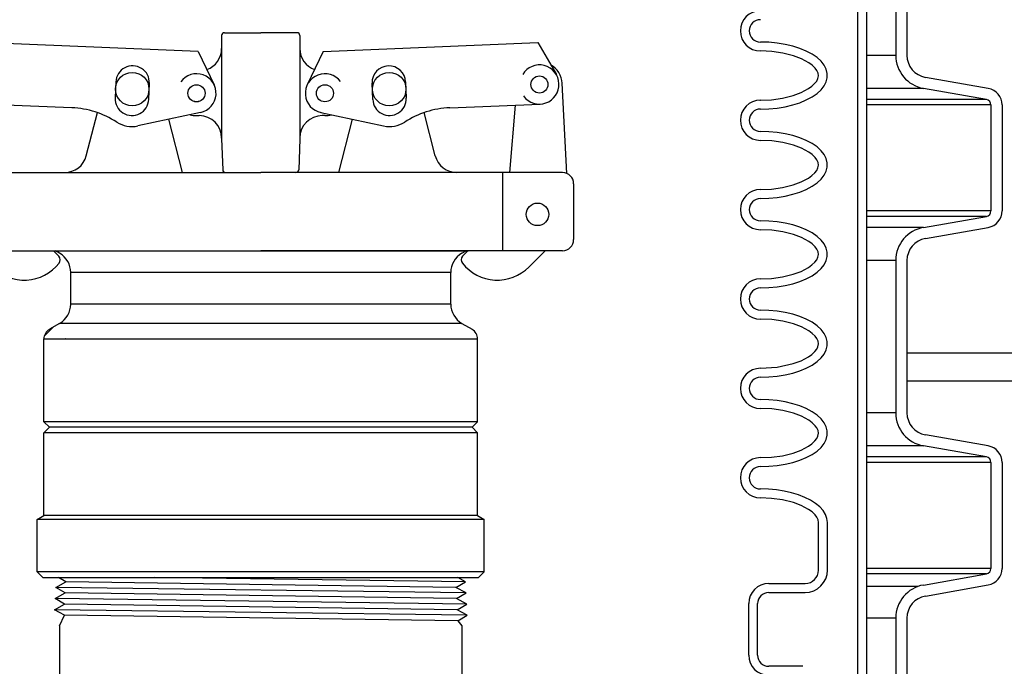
# Model space of a CAD drawing. Extents: x 1529 to 4201, y -422 to 622.
# Tile 365 of 460: x 3521.11 to 3532.12, y 492.29 to 499.52. Entities that reach past the tile are written whole.
import ezdxf

# ---------------------------------------------------------------- set-up
doc = ezdxf.new("R2010")
doc.units = 0
doc.header["$MEASUREMENT"] = 0
for name, color, linetype in [('FILL-CAP', 1, 'CONTINUOUS'), ('GALV-4', 4, 'CONTINUOUS'), ('SPILL-BUCKET', 1, 'CONTINUOUS'), ('SWIVEL-ADAPTOR', 1, 'CONTINUOUS'), ('TANK-SLAB', 6, 'CONTINUOUS')]:
    doc.layers.add(name, color=color, linetype=linetype)

msp = doc.modelspace()

# ---------------------------------------------------------------- linework, layer by layer
at = {"layer": 'FILL-CAP', "linetype": 'Continuous'}
for p, q in [((3523.36421, 499.34331), (3523.36421, 499.19756)), ((3523.39546, 499.37456), (3523.80171, 499.37456)), ((3524.20796, 499.37456), (3523.80171, 499.37456)), ((3524.23921, 499.34331), (3524.23921, 499.19756)), ((3523.10236, 499.16595), (3520.70313, 499.26443)), ((3524.50106, 499.16595), (3526.90029, 499.26443)), ((3526.90029, 499.26443), (3527.10864, 498.90601)), ((3523.10236, 499.16595), (3523.28063, 498.79166)), ((3523.36421, 499.19756), (3523.36421, 498.19756)), ((3524.23921, 499.19756), (3524.23921, 498.18706)), ((3524.50106, 499.16595), (3524.32279, 498.79166)), ((3522.18109, 498.8247), (3522.17371, 498.64485)), ((3522.5484, 498.62947), (3522.55578, 498.80932)), ((3525.05503, 498.62947), (3525.04765, 498.80932)), ((3525.42233, 498.8247), (3525.42971, 498.64485)), ((3527.22443, 497.80259), (3527.17343, 498.80947)), ((3521.68756, 498.53594), (3520.67494, 498.57751)), ((3525.91587, 498.53594), (3526.92849, 498.57751)), ((3526.58677, 497.81206), (3526.65265, 498.56619)), ((3521.85025, 497.99982), (3521.97409, 498.48162)), ((3523.12929, 498.48377), (3522.42687, 498.33218)), ((3523.08321, 498.44756), (3523.11421, 498.44756)), ((3524.47414, 498.48377), (3525.17655, 498.33218)), ((3524.52021, 498.44756), (3524.48921, 498.44756)), ((3525.75318, 497.99982), (3525.62933, 498.48162)), ((3522.92625, 497.81282), (3522.77352, 498.40699)), ((3524.67718, 497.81282), (3524.82991, 498.40699)), ((3523.36421, 498.19756), (3523.36421, 498.18706)), ((3523.36421, 498.18706), (3523.37625, 497.84222)), ((3524.23921, 498.18706), (3524.22717, 497.84222)), ((3524.23921, 498.19756), (3524.23921, 498.18706)), ((3520.42671, 497.81206), (3521.60812, 497.81206)), ((3521.60812, 497.81206), (3523.80171, 497.81206)), ((3525.99531, 497.81206), (3523.80171, 497.81206)), ((3527.17671, 497.81206), (3525.99531, 497.81206)), ((3526.50921, 496.93706), (3526.50921, 497.81206)), ((3527.30171, 497.68706), (3527.30171, 497.06206)), ((3520.42671, 496.93706), (3523.80171, 496.93706)), ((3527.17671, 496.93706), (3523.80171, 496.93706)), ((3526.98454, 496.93706), (3526.80169, 496.75494))]:
    msp.add_line(p, q, dxfattribs=at)
at = {"layer": 'FILL-CAP', "color": 7, "linetype": 'Continuous'}
for centre, radius in [((3522.36421, 498.74406), 0.1875), ((3525.23921, 498.74406), 0.1875), ((3526.91951, 498.79607), 0.0955), ((3523.08321, 498.69756), 0.0955), ((3524.52021, 498.69756), 0.0955), ((3526.89721, 497.34406), 0.126)]:
    msp.add_circle(centre, radius, dxfattribs=at)
at = {"layer": 'FILL-CAP', "linetype": 'Continuous'}
msp.add_circle((3523.08321, 498.69756), 0.096, dxfattribs=at)
for centre, radius, start, end in [((3523.39546, 499.34331), 0.03125, 90, 180), ((3524.20796, 499.34331), 0.03125, 0, 90), ((3523.11421, 499.19756), 0.25, 289.892293, 0), ((3524.48921, 499.19756), 0.25, 180, 250.107707), ((3526.91944, 498.79607), 0.2188, 215.909869, 148.792525), ((3526.92375, 498.79682), 0.25, 2.899894, 60.98025), ((3523.08321, 498.69756), 0.2187, 281.860503, 144.076614), ((3524.51896, 498.6975), 0.2187, 36.599886, 258.815997), ((3521.64655, 497.53679), 1, 57.003012, 87.64961), ((3523.08321, 498.69756), 0.25, 253.199633, 269.999877), ((3523.11421, 498.19756), 0.25, 0, 90), ((3524.48921, 498.19756), 0.25, 90, 180), ((3524.52021, 498.69756), 0.25, 270.000123, 286.800367), ((3525.95688, 497.53679), 1, 92.35039, 122.996988), ((3522.36105, 498.63716), 0.312, 237.003012, 282.178318), ((3525.24237, 498.63716), 0.312, 257.821682, 302.996988), ((3521.60812, 498.06206), 0.25, 270, 345.58427), ((3525.99531, 498.06206), 0.25, 194.41573, 270), ((3523.40749, 497.84331), 0.03125, 182, 270), ((3524.19594, 497.84331), 0.03125, 270, 358), ((3527.17671, 497.68706), 0.125, 0, 90), ((3527.17671, 497.06206), 0.125, 270, 0), ((3521.16479, 496.5503), 0.5, 40.753152, 50.670514), ((3526.43864, 496.5503), 0.5, 129.329486, 139.246848), ((3521.15458, 497.10921), 0.5, 225.115836, 321.339848), ((3521.4962, 496.83591), 0.0625, 321.339848, 40.753152), ((3526.10722, 496.83591), 0.0625, 139.246848, 218.660152), ((3526.44885, 497.10921), 0.5, 218.660152, 314.884164)]:
    msp.add_arc(centre, radius, start, end, dxfattribs=at)
at = {"layer": 'FILL-CAP', "color": 1, "linetype": 'Continuous'}
for centre, start, end in [((3522.36844, 498.81701), 357.64961, 177.64961), ((3525.23499, 498.81701), 2.35039, 182.35039), ((3522.36105, 498.63716), 177.64961, 357.649627), ((3525.24237, 498.63716), 182.350373, 2.35039)]:
    msp.add_arc(centre, 0.1875, start, end, dxfattribs=at)
at = {"layer": 'GALV-4', "linetype": 'Continuous'}
for p, q in [((3521.6214, 493.23616), (3521.5404, 493.28356)), ((3526.09223, 493.23616), (3526.00607, 493.28356)), ((3521.50772, 493.1737), (3521.6214, 493.23616)), ((3521.61478, 493.11124), (3521.50772, 493.1737)), ((3525.98534, 493.1737), (3526.09223, 493.23616)), ((3526.09918, 493.11124), (3525.98534, 493.1737)), ((3521.50076, 493.04879), (3521.61478, 493.11124)), ((3521.60816, 492.98633), (3521.50076, 493.04879)), ((3525.99196, 493.04879), (3526.09918, 493.11124)), ((3526.10614, 492.98633), (3525.99196, 493.04879)), ((3521.49381, 492.92387), (3521.60816, 492.98633)), ((3521.60816, 492.86151), (3521.49381, 492.92387)), ((3525.99858, 492.92387), (3526.10614, 492.98633)), ((3526.11276, 492.86141), (3525.99858, 492.92387)), ((3521.55171, 492.74322), (3521.60816, 492.86151)), ((3526.0052, 492.79896), (3526.11276, 492.86141)), ((3526.00582, 492.79932), (3526.05171, 492.74322)), ((3526.05171, 492.74322), (3526.05171, 491.24341))]:
    msp.add_line(p, q, dxfattribs=at)
at = {"layer": 'GALV-4', "color": 7, "linetype": 'Continuous'}
for p, q in [((3526.09223, 493.23616), (3522.61772, 493.28356)), ((3526.09918, 493.11124), (3521.50772, 493.1737)), ((3525.98534, 493.1737), (3521.6214, 493.23616)), ((3526.10614, 492.98633), (3521.50076, 493.04879)), ((3525.99196, 493.04879), (3521.61478, 493.11124)), ((3526.11246, 492.86123), (3521.49381, 492.92387)), ((3525.99858, 492.92387), (3521.60816, 492.98633)), ((3526.0052, 492.79896), (3521.60816, 492.86151))]:
    msp.add_line(p, q, dxfattribs=at)
at = {"layer": 'GALV-4'}
msp.add_line((3521.55171, 492.74322), (3521.55171, 491.24341), dxfattribs=at)
at = {"layer": 'SPILL-BUCKET', "color": 1, "linetype": 'Continuous'}
for p, q in [((3530.48215, 488.25874), (3530.48215, 502.4563)), ((3530.58208, 488.25874), (3530.58208, 502.4563)), ((3530.90623, 499.97457), (3530.90623, 499.12188)), ((3531.03115, 499.97457), (3531.03115, 499.12188)), ((3529.48618, 499.26763), (3529.39224, 499.27059)), ((3529.57863, 499.25881), (3529.48618, 499.26763)), ((3529.66815, 499.24427), (3529.57863, 499.25881)), ((3529.75331, 499.22423), (3529.66815, 499.24427)), ((3529.83278, 499.19902), (3529.75331, 499.22423)), ((3529.51761, 499.16523), (3529.39224, 499.17066)), ((3529.64142, 499.14794), (3529.51761, 499.16523)), ((3529.76267, 499.1173), (3529.64142, 499.14794)), ((3529.85065, 499.08431), (3529.76267, 499.1173)), ((3529.9053, 499.16902), (3529.83278, 499.19902)), ((3529.96973, 499.13471), (3529.9053, 499.16902)), ((3530.02506, 499.09664), (3529.96973, 499.13471)), ((3530.0704, 499.0554), (3530.02506, 499.09664)), ((3529.93337, 499.03954), (3529.85065, 499.08431)), ((3529.97142, 499.01158), (3529.93337, 499.03954)), ((3530.00518, 498.97851), (3529.97142, 499.01158)), ((3530.10505, 499.01165), (3530.0704, 499.0554)), ((3530.12846, 498.96606), (3530.10505, 499.01165)), ((3530.02408, 498.95262), (3530.00518, 498.97851)), ((3530.03732, 498.92382), (3530.02408, 498.95262)), ((3530.03557, 498.86252), (3530.04175, 498.89306)), ((3530.04175, 498.89306), (3530.03732, 498.92382)), ((3530.14025, 498.91937), (3530.12846, 498.96606)), ((3530.12846, 498.82562), (3530.14025, 498.87232)), ((3530.14025, 498.87232), (3530.14025, 498.91937)), ((3531.94121, 498.75178), (3531.23759, 498.87585)), ((3529.92907, 498.74936), (3529.96739, 498.77683)), ((3529.96739, 498.77683), (3530.00166, 498.80916)), ((3530.00166, 498.80916), (3530.02114, 498.83429)), ((3530.02114, 498.83429), (3530.03557, 498.86252)), ((3530.0704, 498.73629), (3530.10505, 498.78004)), ((3530.10505, 498.78004), (3530.12846, 498.82562)), ((3529.63845, 498.64315), (3529.75824, 498.673)), ((3529.75824, 498.673), (3529.84614, 498.70545)), ((3529.84614, 498.70545), (3529.92907, 498.74936)), ((3529.9053, 498.62267), (3529.96973, 498.65697)), ((3529.96973, 498.65697), (3530.02506, 498.69505)), ((3530.02506, 498.69505), (3530.0704, 498.73629)), ((3531.91952, 498.62876), (3531.2159, 498.75283)), ((3529.38577, 498.62103), (3529.39224, 498.62103)), ((3529.39224, 498.62103), (3529.51637, 498.62632)), ((3529.51637, 498.62632), (3529.63845, 498.64315)), ((3529.57863, 498.53287), (3529.66815, 498.54742)), ((3529.66815, 498.54742), (3529.75331, 498.56745)), ((3529.75331, 498.56745), (3529.83278, 498.59267)), ((3529.83278, 498.59267), (3529.9053, 498.62267)), ((3531.97113, 498.56726), (3531.97113, 497.38273)), ((3532.09604, 498.56726), (3532.09604, 497.38273)), ((3529.39224, 498.5211), (3529.48618, 498.52406)), ((3529.48618, 498.52406), (3529.57863, 498.53287)), ((3529.48618, 498.26832), (3529.39224, 498.27127)), ((3529.57863, 498.2595), (3529.48618, 498.26832)), ((3529.66815, 498.24496), (3529.57863, 498.2595)), ((3529.75331, 498.22492), (3529.66815, 498.24496)), ((3529.83278, 498.1997), (3529.75331, 498.22492)), ((3529.51761, 498.16591), (3529.39224, 498.17134)), ((3529.64142, 498.14863), (3529.51761, 498.16591)), ((3529.76267, 498.11798), (3529.64142, 498.14863)), ((3529.85065, 498.08499), (3529.76267, 498.11798)), ((3529.9053, 498.1697), (3529.83278, 498.1997)), ((3529.96973, 498.1354), (3529.9053, 498.1697)), ((3530.02506, 498.09732), (3529.96973, 498.1354)), ((3529.93337, 498.04023), (3529.85065, 498.08499)), ((3529.97142, 498.01226), (3529.93337, 498.04023)), ((3530.00518, 497.9792), (3529.97142, 498.01226)), ((3530.0704, 498.05609), (3530.02506, 498.09732)), ((3530.10505, 498.01233), (3530.0704, 498.05609)), ((3530.12846, 497.96675), (3530.10505, 498.01233)), ((3530.02408, 497.95331), (3530.00518, 497.9792)), ((3530.03732, 497.92451), (3530.02408, 497.95331)), ((3530.03557, 497.8632), (3530.04175, 497.89374)), ((3530.04175, 497.89374), (3530.03732, 497.92451)), ((3530.14025, 497.92006), (3530.12846, 497.96675)), ((3530.14025, 497.873), (3530.14025, 497.92006)), ((3529.92907, 497.75004), (3529.96739, 497.77752)), ((3529.96739, 497.77752), (3530.00166, 497.80985)), ((3530.00166, 497.80985), (3530.02114, 497.83498)), ((3530.02114, 497.83498), (3530.03557, 497.8632)), ((3530.0704, 497.73697), (3530.10505, 497.78073)), ((3530.10505, 497.78073), (3530.12846, 497.82631)), ((3530.12846, 497.82631), (3530.14025, 497.873)), ((3529.63845, 497.64383), (3529.75824, 497.67369)), ((3529.75824, 497.67369), (3529.84614, 497.70613)), ((3529.84614, 497.70613), (3529.92907, 497.75004)), ((3529.96973, 497.65766), (3530.02506, 497.69573)), ((3530.02506, 497.69573), (3530.0704, 497.73697)), ((3529.39224, 497.62172), (3529.51637, 497.627)), ((3529.51637, 497.627), (3529.63845, 497.64383)), ((3529.66815, 497.5481), (3529.75331, 497.56814)), ((3529.75331, 497.56814), (3529.83278, 497.59335)), ((3529.83278, 497.59335), (3529.9053, 497.62335)), ((3529.9053, 497.62335), (3529.96973, 497.65766)), ((3529.39224, 497.52178), (3529.48618, 497.52474)), ((3529.48618, 497.52474), (3529.57863, 497.53356)), ((3529.57863, 497.53356), (3529.66815, 497.5481)), ((3529.48618, 497.269), (3529.39224, 497.27195)), ((3529.57863, 497.26018), (3529.48618, 497.269)), ((3529.66815, 497.24564), (3529.57863, 497.26018)), ((3529.75331, 497.2256), (3529.66815, 497.24564)), ((3529.83278, 497.20038), (3529.75331, 497.2256)), ((3531.2159, 497.19715), (3531.91952, 497.32122)), ((3529.51761, 497.16659), (3529.39224, 497.17202)), ((3529.64142, 497.14931), (3529.51761, 497.16659)), ((3529.76267, 497.11866), (3529.64142, 497.14931)), ((3529.85065, 497.08568), (3529.76267, 497.11866)), ((3529.9053, 497.17039), (3529.83278, 497.20038)), ((3529.96973, 497.13608), (3529.9053, 497.17039)), ((3530.02506, 497.09801), (3529.96973, 497.13608)), ((3531.23759, 497.07414), (3531.94121, 497.1982)), ((3529.93337, 497.04091), (3529.85065, 497.08568)), ((3529.97142, 497.01295), (3529.93337, 497.04091)), ((3530.00518, 496.97988), (3529.97142, 497.01295)), ((3530.0704, 497.05677), (3530.02506, 497.09801)), ((3530.10505, 497.01301), (3530.0704, 497.05677)), ((3530.12846, 496.96743), (3530.10505, 497.01301)), ((3530.02408, 496.95399), (3530.00518, 496.97988)), ((3530.03732, 496.92519), (3530.02408, 496.95399)), ((3530.03557, 496.86388), (3530.04175, 496.89442)), ((3530.04175, 496.89442), (3530.03732, 496.92519)), ((3530.14025, 496.92074), (3530.12846, 496.96743)), ((3530.14025, 496.87368), (3530.14025, 496.92074)), ((3529.92907, 496.75072), (3529.96739, 496.7782)), ((3529.96739, 496.7782), (3530.00166, 496.81053)), ((3530.00166, 496.81053), (3530.02114, 496.83566)), ((3530.02114, 496.83566), (3530.03557, 496.86388)), ((3530.0704, 496.73765), (3530.10505, 496.78141)), ((3530.10505, 496.78141), (3530.12846, 496.82699)), ((3530.12846, 496.82699), (3530.14025, 496.87368)), ((3530.90623, 496.8281), (3530.90623, 495.12461)), ((3531.03115, 496.8281), (3531.03115, 495.12461)), ((3529.63845, 496.64452), (3529.75824, 496.67437)), ((3529.75824, 496.67437), (3529.84614, 496.70681)), ((3529.84614, 496.70681), (3529.92907, 496.75072)), ((3529.96973, 496.65834), (3530.02506, 496.69641)), ((3530.02506, 496.69641), (3530.0704, 496.73765)), ((3529.39224, 496.6224), (3529.51637, 496.62768)), ((3529.51637, 496.62768), (3529.63845, 496.64452)), ((3529.66815, 496.54878), (3529.75331, 496.56882)), ((3529.75331, 496.56882), (3529.83278, 496.59404)), ((3529.83278, 496.59404), (3529.9053, 496.62404)), ((3529.9053, 496.62404), (3529.96973, 496.65834)), ((3529.39224, 496.52247), (3529.48618, 496.52542)), ((3529.48618, 496.52542), (3529.57863, 496.53424)), ((3529.57863, 496.53424), (3529.66815, 496.54878)), ((3529.48618, 496.26968), (3529.39224, 496.27264)), ((3529.57863, 496.26086), (3529.48618, 496.26968)), ((3529.66815, 496.24632), (3529.57863, 496.26086)), ((3529.75331, 496.22628), (3529.66815, 496.24632)), ((3529.51761, 496.16728), (3529.39224, 496.17271)), ((3529.64142, 496.14999), (3529.51761, 496.16728)), ((3529.76267, 496.11935), (3529.64142, 496.14999)), ((3529.83278, 496.20107), (3529.75331, 496.22628)), ((3529.85065, 496.08636), (3529.76267, 496.11935)), ((3529.9053, 496.17107), (3529.83278, 496.20107)), ((3529.96973, 496.13676), (3529.9053, 496.17107)), ((3530.02506, 496.09869), (3529.96973, 496.13676)), ((3529.93337, 496.04159), (3529.85065, 496.08636)), ((3529.97142, 496.01363), (3529.93337, 496.04159)), ((3530.00518, 495.98056), (3529.97142, 496.01363)), ((3530.0704, 496.05745), (3530.02506, 496.09869)), ((3530.10505, 496.0137), (3530.0704, 496.05745)), ((3530.12846, 495.96811), (3530.10505, 496.0137)), ((3530.02408, 495.95467), (3530.00518, 495.98056)), ((3530.03732, 495.92587), (3530.02408, 495.95467)), ((3530.04175, 495.8951), (3530.03732, 495.92587)), ((3530.14025, 495.92142), (3530.12846, 495.96811)), ((3530.14025, 495.87436), (3530.14025, 495.92142)), ((3529.96739, 495.77888), (3530.00166, 495.81121)), ((3530.00166, 495.81121), (3530.02114, 495.83634)), ((3530.02114, 495.83634), (3530.03557, 495.86457)), ((3530.03557, 495.86457), (3530.04175, 495.8951)), ((3530.10505, 495.78209), (3530.12846, 495.82767)), ((3530.12846, 495.82767), (3530.14025, 495.87436)), ((3529.75824, 495.67505), (3529.84614, 495.70749)), ((3529.84614, 495.70749), (3529.92907, 495.75141)), ((3529.92907, 495.75141), (3529.96739, 495.77888)), ((3529.96973, 495.65902), (3530.02506, 495.6971)), ((3530.02506, 495.6971), (3530.0704, 495.73834)), ((3530.0704, 495.73834), (3530.10505, 495.78209)), ((3529.39224, 495.62308), (3529.57768, 495.63525)), ((3529.57768, 495.63525), (3529.75824, 495.67505)), ((3529.66815, 495.54947), (3529.75331, 495.5695)), ((3529.75331, 495.5695), (3529.83278, 495.59472)), ((3529.83278, 495.59472), (3529.9053, 495.62472)), ((3529.9053, 495.62472), (3529.96973, 495.65902)), ((3529.39224, 495.52315), (3529.48618, 495.52611)), ((3529.48618, 495.52611), (3529.57863, 495.53492)), ((3529.57863, 495.53492), (3529.66815, 495.54947)), ((3529.48618, 495.27037), (3529.39224, 495.27332)), ((3529.57863, 495.26155), (3529.48618, 495.27037)), ((3529.66815, 495.247), (3529.57863, 495.26155)), ((3529.75331, 495.22697), (3529.66815, 495.247)), ((3529.51761, 495.16796), (3529.39224, 495.17339)), ((3529.64142, 495.15068), (3529.51761, 495.16796)), ((3529.76267, 495.12003), (3529.64142, 495.15068)), ((3529.83278, 495.20175), (3529.75331, 495.22697)), ((3529.9053, 495.17175), (3529.83278, 495.20175)), ((3529.96973, 495.13745), (3529.9053, 495.17175)), ((3530.02506, 495.09937), (3529.96973, 495.13745)), ((3529.85065, 495.08704), (3529.76267, 495.12003)), ((3529.93337, 495.04227), (3529.85065, 495.08704)), ((3529.97142, 495.01431), (3529.93337, 495.04227)), ((3530.0704, 495.05814), (3530.02506, 495.09937)), ((3530.10505, 495.01438), (3530.0704, 495.05814)), ((3530.00518, 494.98125), (3529.97142, 495.01431)), ((3530.02408, 494.95536), (3530.00518, 494.98125)), ((3530.03732, 494.92656), (3530.02408, 494.95536)), ((3530.04175, 494.89579), (3530.03732, 494.92656)), ((3530.12846, 494.9688), (3530.10505, 495.01438)), ((3530.14025, 494.92211), (3530.12846, 494.9688)), ((3530.14025, 494.87505), (3530.14025, 494.92211)), ((3529.96739, 494.77956), (3530.00166, 494.81189)), ((3530.00166, 494.81189), (3530.02114, 494.83703)), ((3530.02114, 494.83703), (3530.03557, 494.86525)), ((3530.03557, 494.86525), (3530.04175, 494.89579)), ((3530.10505, 494.78278), (3530.12846, 494.82836)), ((3530.12846, 494.82836), (3530.14025, 494.87505)), ((3531.94121, 494.75451), (3531.23759, 494.87858)), ((3529.75824, 494.67573), (3529.84614, 494.70818)), ((3529.84614, 494.70818), (3529.92907, 494.75209)), ((3529.92907, 494.75209), (3529.96739, 494.77956)), ((3529.96973, 494.6597), (3530.02506, 494.69778)), ((3530.02506, 494.69778), (3530.0704, 494.73902)), ((3530.0704, 494.73902), (3530.10505, 494.78278)), ((3531.91952, 494.63149), (3531.2159, 494.75556)), ((3529.39224, 494.62377), (3529.51637, 494.62905)), ((3529.51637, 494.62905), (3529.63845, 494.64588)), ((3529.63845, 494.64588), (3529.75824, 494.67573)), ((3529.75331, 494.57019), (3529.83278, 494.5954)), ((3529.83278, 494.5954), (3529.9053, 494.6254)), ((3529.9053, 494.6254), (3529.96973, 494.6597)), ((3529.39224, 494.52383), (3529.48618, 494.52679)), ((3529.48618, 494.52679), (3529.57863, 494.5356)), ((3529.57863, 494.5356), (3529.66815, 494.55015)), ((3529.66815, 494.55015), (3529.75331, 494.57019)), ((3531.97113, 494.56999), (3531.97113, 493.38546)), ((3532.09604, 494.56999), (3532.09604, 493.38546)), ((3529.48258, 494.27127), (3529.39224, 494.274)), ((3529.57161, 494.26311), (3529.48258, 494.27127)), ((3529.65802, 494.24965), (3529.57161, 494.26311)), ((3529.74055, 494.23108), (3529.65802, 494.24965)), ((3529.51686, 494.16876), (3529.39224, 494.17407)), ((3529.63973, 494.15173), (3529.51686, 494.16876)), ((3529.76059, 494.12137), (3529.63973, 494.15173)), ((3529.818, 494.20767), (3529.74055, 494.23108)), ((3529.88924, 494.17976), (3529.818, 494.20767)), ((3529.95324, 494.14776), (3529.88924, 494.17976)), ((3530.00906, 494.11214), (3529.95324, 494.14776)), ((3529.8486, 494.08863), (3529.76059, 494.12137)), ((3529.93132, 494.0443), (3529.8486, 494.08863)), ((3529.9695, 494.01657), (3529.93132, 494.0443)), ((3530.05588, 494.07341), (3530.00906, 494.11214)), ((3530.09303, 494.03215), (3530.05588, 494.07341)), ((3530.11995, 493.98894), (3530.09303, 494.03215)), ((3530.00349, 493.98389), (3529.9695, 494.01657)), ((3530.02267, 493.95852), (3530.00349, 493.98389)), ((3530.03649, 493.93017), (3530.02267, 493.95852)), ((3530.0418, 493.89926), (3530.03649, 493.93017)), ((3530.13627, 493.94443), (3530.11995, 493.98894)), ((3530.14173, 493.89926), (3530.13627, 493.94443)), ((3530.0418, 493.36595), (3530.0418, 493.89926)), ((3530.14173, 493.36595), (3530.14173, 493.89926)), ((3531.2159, 493.19988), (3531.91952, 493.32395)), ((3529.48533, 493.21605), (3529.8919, 493.21605)), ((3531.23759, 493.07687), (3531.94121, 493.20093)), ((3529.48533, 493.11612), (3529.8919, 493.11612)), ((3529.26048, 492.41585), (3529.26048, 492.99121)), ((3529.36041, 492.41585), (3529.36041, 492.99121)), ((3530.90623, 492.83083), (3530.90623, 491.12735)), ((3531.03115, 492.83083), (3531.03115, 491.12735)), ((3529.86444, 492.29093), (3529.48533, 492.29093))]:
    msp.add_line(p, q, dxfattribs=at)
at = {"layer": 'SPILL-BUCKET', "color": 7}
for p, q in [((3530.90623, 499.12188), (3530.58208, 499.12188)), ((3531.2159, 498.75283), (3530.58208, 498.75283)), ((3531.91952, 498.62876), (3530.58208, 498.62876)), ((3531.97113, 498.56726), (3530.58208, 498.56726)), ((3531.97113, 497.38273), (3530.58208, 497.38273)), ((3531.91952, 497.32122), (3530.58208, 497.32122)), ((3531.2159, 497.19715), (3530.58208, 497.19715)), ((3530.90623, 496.8281), (3530.58208, 496.8281)), ((3530.90623, 495.12461), (3530.58208, 495.12461)), ((3531.2159, 494.75556), (3530.58208, 494.75556)), ((3531.91952, 494.6315), (3530.58208, 494.6315)), ((3531.97113, 494.56999), (3530.58208, 494.56999)), ((3531.97113, 493.38546), (3530.58208, 493.38546)), ((3531.91952, 493.32395), (3530.58208, 493.32395)), ((3531.14948, 493.18175), (3530.58208, 493.18175)), ((3530.90623, 492.83083), (3530.58208, 492.83083))]:
    msp.add_line(p, q, dxfattribs=at)
at = {"layer": 'SPILL-BUCKET', "color": 1, "linetype": 'Continuous'}
for centre, radius, start, end in [((3529.39224, 499.3955), 0.22485, 90, 270), ((3529.39224, 499.3955), 0.12491, 90, 270), ((3531.28098, 499.12188), 0.37474, 180, 260), ((3531.28098, 499.12188), 0.24983, 180, 260.000001), ((3531.90867, 498.56726), 0.18737, 0, 80), ((3529.39224, 498.39619), 0.22485, 90, 270), ((3531.90867, 498.56726), 0.06246, 0, 80.000001), ((3529.39224, 498.39619), 0.12491, 90, 270), ((3529.39224, 497.39687), 0.22485, 90, 270), ((3529.39224, 497.39687), 0.12491, 90, 270), ((3531.90867, 497.38273), 0.06246, 279.999999, 0), ((3531.90867, 497.38273), 0.18737, 280, 0), ((3531.28098, 496.8281), 0.37474, 100, 180), ((3531.28098, 496.8281), 0.24983, 99.999999, 180), ((3529.39224, 496.39755), 0.22485, 90, 270), ((3529.39224, 496.39755), 0.12491, 90, 270), ((3529.39224, 495.39824), 0.22485, 90, 270), ((3529.39224, 495.39824), 0.12491, 90, 270), ((3531.28098, 495.12461), 0.37474, 180, 260), ((3531.28098, 495.12461), 0.24983, 180, 260.000001), ((3531.90867, 494.56999), 0.18737, 0, 80), ((3529.39224, 494.39892), 0.22485, 90, 270), ((3531.90867, 494.56999), 0.06246, 0, 80.000001), ((3529.39224, 494.39892), 0.12491, 90, 270), ((3529.8919, 493.36595), 0.24983, 270, 0), ((3529.8919, 493.36595), 0.1499, 270, 0), ((3531.90867, 493.38546), 0.06246, 279.999999, 0), ((3531.90867, 493.38546), 0.18737, 280, 0), ((3529.48533, 492.99121), 0.22485, 90, 180), ((3531.28098, 492.83083), 0.37474, 100, 180), ((3529.48533, 492.99121), 0.12491, 90, 180), ((3531.28098, 492.83083), 0.24983, 99.999999, 180), ((3529.48533, 492.41585), 0.22485, 180, 270), ((3529.48533, 492.41585), 0.12491, 180, 270)]:
    msp.add_arc(centre, radius, start, end, dxfattribs=at)
at = {"layer": 'SWIVEL-ADAPTOR', "linetype": 'Continuous'}
for p, q in [((3521.55171, 496.90963), (3521.50441, 496.93706)), ((3521.55171, 496.90963), (3521.50441, 496.93706)), ((3521.55171, 496.90963), (3521.50441, 496.93706)), ((3521.55171, 496.90963), (3521.50441, 496.93706)), ((3521.50441, 496.93706), (3526.09901, 496.93706)), ((3526.05171, 496.90963), (3526.09901, 496.93706)), ((3526.05171, 496.90963), (3526.09901, 496.93706)), ((3526.05171, 496.90963), (3526.09901, 496.93706)), ((3526.05171, 496.90963), (3526.09901, 496.93706)), ((3521.67671, 496.34126), (3521.67671, 496.69329)), ((3521.67671, 496.34126), (3521.67671, 496.69329)), ((3525.92671, 496.34126), (3525.92671, 496.69329)), ((3525.92671, 496.34126), (3525.92671, 496.69329)), ((3521.55171, 496.12438), (3521.43793, 496.05867)), ((3521.55171, 496.12438), (3521.43793, 496.05867)), ((3526.05171, 496.12438), (3526.16549, 496.05867)), ((3526.05171, 496.12438), (3526.16549, 496.05867)), ((3521.37917, 495.98068), (3521.48334, 496.08538)), ((3521.37543, 495.02555), (3521.37543, 495.95076)), ((3521.37543, 495.02555), (3521.37543, 495.95076)), ((3521.61421, 495.95611), (3521.61902, 495.95611)), ((3521.61421, 495.95611), (3521.61902, 495.95611)), ((3526.22799, 495.02555), (3526.22799, 495.95076)), ((3526.22799, 495.02555), (3526.22799, 495.95076)), ((3521.37543, 495.02555), (3521.43793, 494.96305)), ((3526.22799, 495.02555), (3526.16549, 494.96305)), ((3521.43793, 494.96305), (3521.37543, 494.90055)), ((3526.16549, 494.96305), (3526.22799, 494.90055)), ((3521.37543, 493.97534), (3521.37543, 494.90055)), ((3521.37543, 493.97534), (3521.37543, 494.90055)), ((3526.22799, 493.97534), (3526.22799, 494.90055)), ((3526.22799, 493.97534), (3526.22799, 494.90055)), ((3521.30171, 493.9326), (3521.37543, 493.97534)), ((3521.30171, 493.9326), (3521.37543, 493.97534)), ((3521.30171, 493.34606), (3521.30171, 493.9326)), ((3521.30171, 493.34606), (3521.30171, 493.9326)), ((3526.22799, 493.97534), (3526.30171, 493.9326)), ((3526.22799, 493.97534), (3526.30171, 493.9326)), ((3526.30171, 493.34606), (3526.30171, 493.9326)), ((3526.30171, 493.34606), (3526.30171, 493.9326)), ((3521.36421, 493.28356), (3521.30171, 493.34606)), ((3521.36421, 493.28356), (3521.30171, 493.34606)), ((3521.36421, 493.28356), (3526.23921, 493.28356)), ((3526.0453, 493.28356), (3526.23921, 493.28356)), ((3526.30171, 493.34606), (3526.23921, 493.28356)), ((3526.30171, 493.34606), (3526.23921, 493.28356))]:
    msp.add_line(p, q, dxfattribs=at)
at = {"layer": 'SWIVEL-ADAPTOR', "color": 7}
for p, q in [((3525.92618, 496.69329), (3521.67618, 496.69329)), ((3525.92618, 496.34126), (3521.67564, 496.34126)), ((3526.05178, 496.12502), (3521.55058, 496.12502)), ((3521.3749, 495.95076), (3526.22746, 495.95076)), ((3526.22799, 495.02555), (3521.37543, 495.02555)), ((3526.22799, 494.90055), (3521.37543, 494.90055)), ((3526.30171, 493.9326), (3521.30171, 493.9326)), ((3526.30171, 493.34606), (3521.30171, 493.34606))]:
    msp.add_line(p, q, dxfattribs=at)
at = {"layer": 'SWIVEL-ADAPTOR'}
for p, q in [((3526.16549, 494.96305), (3521.43793, 494.96305)), ((3526.22799, 493.97534), (3521.37543, 493.97534))]:
    msp.add_line(p, q, dxfattribs=at)
at = {"layer": 'SWIVEL-ADAPTOR', "linetype": 'Continuous'}
for centre, radius, start, end in [((3521.42671, 496.69329), 0.24947, 0, 59.981633), ((3521.42671, 496.69329), 0.24947, 0, 59.981633), ((3526.17671, 496.69329), 0.24947, 120.018367, 180), ((3526.17671, 496.69329), 0.24947, 120.018367, 180), ((3521.42671, 496.34126), 0.24947, 299.91219, 0), ((3521.42671, 496.34126), 0.24947, 299.91219, 0), ((3526.17671, 496.34126), 0.24947, 180, 240.08781), ((3526.17671, 496.34126), 0.24947, 180, 240.08781), ((3521.50043, 495.95076), 0.12447, 120.079762, 180), ((3521.50043, 495.95076), 0.12447, 120.079762, 180), ((3526.10299, 495.95076), 0.12447, 0, 59.920238), ((3526.10299, 495.95076), 0.12447, 0, 59.920238)]:
    msp.add_arc(centre, radius, start, end, dxfattribs=at)
at = {"layer": 'TANK-SLAB', "color": 2, "linetype": 'Continuous'}
for p, q in [((3574.57672, 495.79129), (3531.03115, 495.79129)), ((3574.57672, 495.47879), (3531.03115, 495.47879))]:
    msp.add_line(p, q, dxfattribs=at)

doc.saveas('drawing.dxf')
